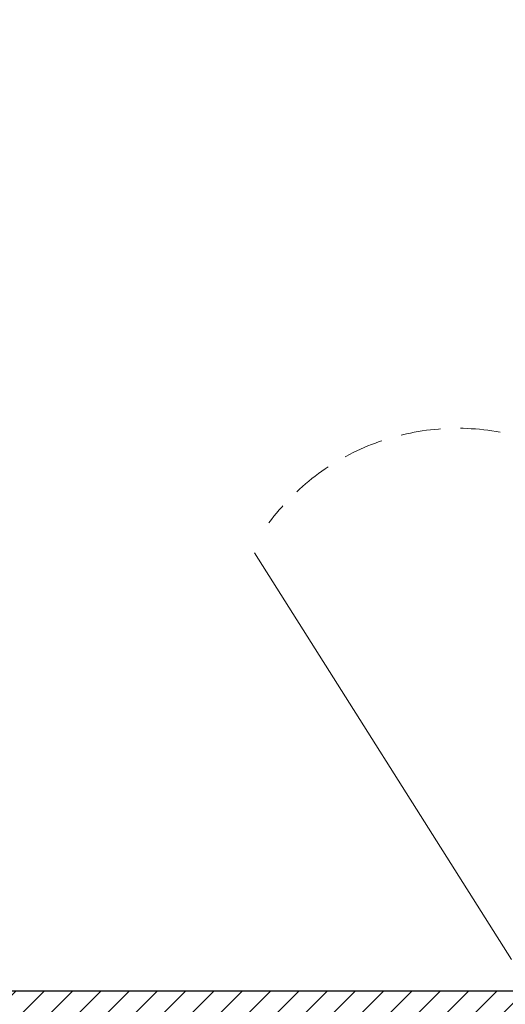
# Model space of a CAD drawing. Extents: x 3940905 to 4145695, y 925352 to 1109797.
# Tile 439 of 656: x 4008009 to 4008464, y 1097332 to 1098255. Entities that reach past the tile are written whole.
import ezdxf

# ---------------------------------------------------------------- set-up
doc = ezdxf.new("R2010")
doc.units = 0
doc.header["$LTSCALE"] = 750
doc.header["$MEASUREMENT"] = 0
doc.linetypes.add('DASHED2', pattern=[0.375, 0.25, -0.125])
doc.layers.add('CIVIL WALLS', color=7, linetype='CONTINUOUS', lineweight=30)
doc.layers.add('CKD Equipments', color=252, linetype='CONTINUOUS', lineweight=0)
doc.layers.add('S-Hatch_8', color=7, linetype='CONTINUOUS')

msp = doc.modelspace()

# ---------------------------------------------------------------- hatches: boundary and pattern name
at = {"layer": 'S-Hatch_8'}
h = msp.add_hatch(dxfattribs=at)
h.set_pattern_fill('ANSI31', color=6, scale=150)
h.set_pattern_definition([(45, (28934.255, 54286.193), (-13.25825215, 13.25825215), [])])
h.paths.add_polyline_path([(4006245.65, 1095539.54), (4006120.65, 1095539.54), (4006120.65, 1094658.28), (4006245.65, 1094658.28)], flags=16)
h.paths.add_polyline_path([(4006270.65, 1095564.54), (4006095.65, 1095564.54), (4006095.65, 1094633.28), (4006270.65, 1094633.28)])
h.paths.add_polyline_path([(4009371.74, 1097319.5), (4009371.74, 1097194.49), (4006245.65, 1097194.5), (4006245.65, 1096488.48), (4006120.65, 1096488.48), (4006120.65, 1097319.5)], flags=16)
h.paths.add_polyline_path([(4012671.59, 1096588.98), (4014322.93, 1096589), (4014322.93, 1096464), (4012671.59, 1096463.98)], flags=17)
h.paths.add_polyline_path([(4012671.59, 1096613.98), (4014347.93, 1096614), (4014347.93, 1096439), (4012671.59, 1096438.98)])
h.paths.add_polyline_path([(4014197.93, 1095258.74), (4014197.93, 1095688.98), (4014322.93, 1095688.98), (4014322.93, 1095258.74), (4015347.93, 1095258.74), (4015347.93, 1095133.64), (4012971.74, 1095133.59), (4012971.74, 1095258.69)], flags=16)
h.paths.add_polyline_path([(4014172.93, 1095283.64), (4014172.93, 1095688.98), (4014347.93, 1095688.98), (4014347.93, 1095283.64), (4015372.93, 1095283.64), (4015372.93, 1095108.64), (4012971.74, 1095108.64), (4012971.74, 1095283.64)])
h.paths.add_polyline_path([(4018162.55, 1095744.14), (4018161, 1098019.68), (4018050.07, 1098019.44), (4018050.07, 1096994.44), (4016722.93, 1096994.44), (4016722.93, 1098078.44), (4016597.93, 1098078.44), (4016597.93, 1094831.38), (4016722.93, 1094831.38), (4016722.93, 1096869.44), (4018050.07, 1096869.44), (4018050.07, 1095868.9), (4017522.87, 1095868.93), (4017522.87, 1095743.93)], flags=17)
h.paths.add_polyline_path([(4018160.98, 1098044.44), (4018025.07, 1098044.44), (4018025.07, 1097019.44), (4016747.93, 1097019.44), (4016747.93, 1098103.44), (4016572.93, 1098103.44), (4016572.93, 1094806.38), (4016747.93, 1094806.38), (4016747.93, 1096844.44), (4018025.07, 1096844.44), (4018025.07, 1095893.9), (4017497.87, 1095893.93), (4017497.87, 1095718.93), (4018162.57, 1095719.38)])
h.paths.add_polyline_path([(4016722.93, 1099092.27), (4017089.52, 1099092.27), (4017089.52, 1099217.27), (4016599.36, 1099217.27), (4016599.36, 1098878.43), (4016722.93, 1098878.43)], flags=16)
h.paths.add_polyline_path([(4016747.93, 1099067.27), (4017089.52, 1099067.27), (4017089.52, 1099242.27), (4016572.89, 1099242.27), (4016572.93, 1098853.43), (4016747.93, 1098853.43)])
h.paths.add_polyline_path([(4014717.43, 1099092.27), (4014717.43, 1102053.43), (4014842.43, 1102053.43), (4014842.43, 1099217.27), (4015647.04, 1099217.27), (4015647.04, 1099092.27)], flags=16)
h.paths.add_polyline_path([(4014692.43, 1099067.27), (4014692.43, 1102078.43), (4014867.43, 1102078.43), (4014867.43, 1099242.27), (4015672.04, 1099242.27), (4015672.04, 1099067.27)])
h.paths.add_polyline_path([(4008892.74, 1097344.5), (4008892.74, 1097319.5), (4008772.74, 1097319.5), (4008772.74, 1097344.5), (4006095.65, 1097344.5), (4006095.65, 1096463.48), (4006270.65, 1096463.48), (4006270.65, 1097169.5), (4009371.74, 1097168.95), (4009371.74, 1097344.5)])

# ---------------------------------------------------------------- linework, layer by layer
at = {"layer": 'CIVIL WALLS', "color": 6}
msp.add_lwpolyline([(4008892.74, 1097344.5), (4009042.74, 1097344.5), (4009371.74, 1097344.5), (4009371.74, 1097168.95), (4006270.65, 1097169.5), (4006270.65, 1096463.48), (4006095.65, 1096463.48), (4006095.65, 1097344.5), (4008772.74, 1097344.5)], dxfattribs=at)
at = {"layer": 'CKD Equipments', "color": 252, "true_color": 0x989898}
msp.add_line((4008470.24, 1097374.1), (4008229.5, 1097755.12), dxfattribs=at)
at = {"layer": 'CKD Equipments', "color": 252, "linetype": 'DASHED2', "ltscale": 0.2, "true_color": 0x989898}
msp.add_arc((4008419.49, 1097651.53), 220.39, 79.47663, 143.30146, dxfattribs=at)

doc.saveas('drawing.dxf')
